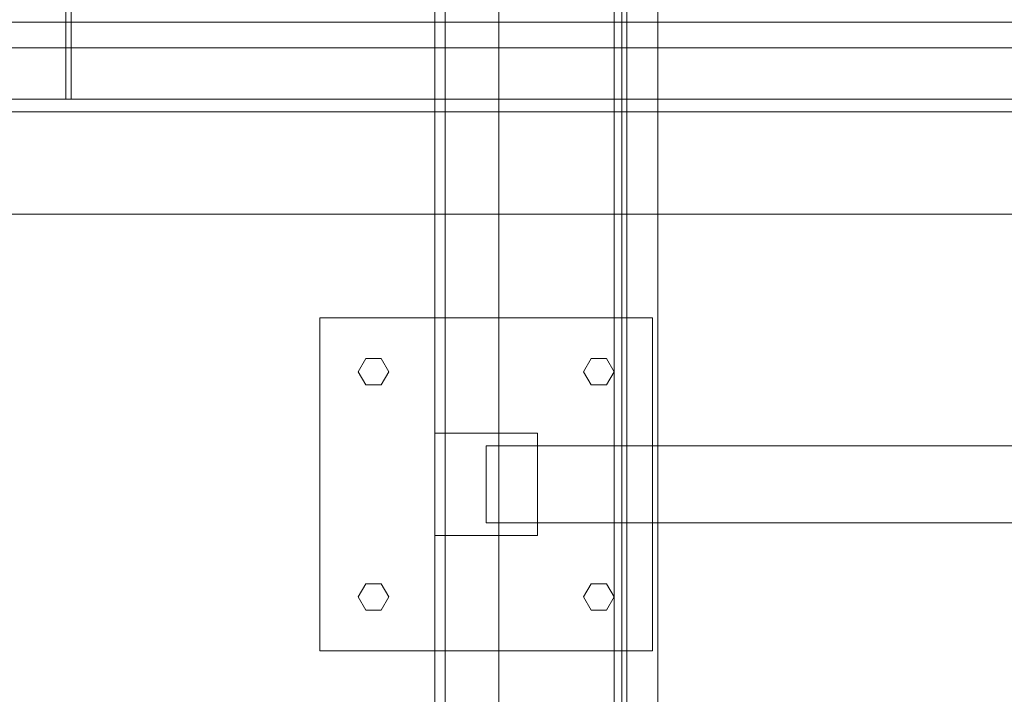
# Model space of a CAD drawing. Header units: millimetres. Extents: x -3490 to 61924, y -72580 to 6847.
# Tile 665 of 1056: x 27063 to 27447, y -18447 to -18184. Entities that reach past the tile are written whole.
import ezdxf

# ---------------------------------------------------------------- set-up
doc = ezdxf.new("R2010")
doc.units = ezdxf.units.MM
for name, color, linetype, lineweight in [('COTAS_P', 1, 'Continuous', 0), ('superior_bajante_movil', 7, 'Continuous', 0), ('superior_C09', 7, 'Continuous', 0)]:
    doc.layers.add(name, color=color, linetype=linetype, lineweight=lineweight)
doc.dimstyles.new('R19_100', dxfattribs={"dimtxt": 250, "dimasz": 150, "dimexe": 150, "dimexo": 80, "dimgap": 100, "dimtad": 1, "dimtih": 1, "dimtoh": 1, "dimdsep": 46, "dimcen": 0.09, "dimadec": 0, "dimazin": 0, "dimtfac": 1, "dimtdec": 4, "dimtofl": 0, "dimtmove": 0, "dimatfit": 3, "dimfxl": 1, "dimtolj": 1, "dimtzin": 0, "dimarcsym": 0})

# ---------------------------------------------------------------- blocks, each defined once
blk = doc.blocks.new('DIM_R29_50')
at = {"layer": 'COTAS_P'}
for p, q in [((26795.07, -18305), (26795.07, -19205)), ((28805.07, -18305), (28805.07, -19205)), ((26795.07, -19205), (26945.07, -19160)), ((28805.07, -19205), (28655.07, -19160)), ((26795.07, -19205), (28805.07, -19205)), ((26795.07, -19205), (26945.07, -19250)), ((28805.07, -19205), (28655.07, -19250))]:
    blk.add_line(p, q, dxfattribs=at)
blk.add_text('2010 P', height=250, dxfattribs=at).set_placement((27800.07, -19105))

msp = doc.modelspace()

# ---------------------------------------------------------------- linework, layer by layer
at = {"layer": 'superior_bajante_movil'}
for p, q in [((27080.886, -18180), (27080.886, -18215)), ((27082.939, -18215), (27082.939, -18180)), ((28336.817, -18185), (26833.309, -18185)), ((26846.989, -18185), (28350.498, -18185)), ((26849.041, -18195), (28352.55, -18195)), ((28353.576, -18195), (26850.067, -18195)), ((26833.309, -18215), (28336.817, -18215)), ((28350.498, -18215), (26846.989, -18215)), ((27080.886, -18215), (27832.64, -18215)), ((27080.886, -18215), (27082.939, -18215)), ((27834.693, -18215), (27082.939, -18215)), ((26950.067, -18220), (28253.576, -18220)), ((28253.576, -18260), (26950.067, -18260))]:
    msp.add_line(p, q, dxfattribs=at)
at = {"layer": 'superior_C09'}
for p, q in [((27225.067, -17790.806), (27225.067, -20670.623)), ((27225.067, -20670.929), (27225.067, -17791.112)), ((27225.067, -17791.265), (27225.067, -20671.082)), ((27229.067, -20671.082), (27229.067, -17791.265)), ((27250.067, -20670.623), (27250.067, -17790.806)), ((27250.067, -17791.112), (27250.067, -20670.929)), ((27225.067, -17795.908), (27225.067, -20675.726)), ((27225.067, -20676.032), (27225.067, -17796.215)), ((27229.067, -17796.215), (27229.067, -20676.032)), ((27250.067, -20675.726), (27250.067, -17795.908)), ((27250.067, -17796.215), (27250.067, -20676.032)), ((27300.067, -17857.295), (27300.067, -20597.295)), ((27300.067, -20597.449), (27300.067, -17857.449)), ((27300.067, -17862.551), (27300.067, -20602.551)), ((27300.067, -20602.705), (27300.067, -17862.705)), ((27295.067, -17915.431), (27295.067, -20535.588)), ((27298.067, -20535.588), (27298.067, -17915.431)), ((27295.067, -20537.374), (27295.067, -17917.217)), ((27298.067, -17917.217), (27298.067, -20537.374)), ((27300.067, -17927.357), (27300.067, -20527.54)), ((27300.067, -20527.693), (27300.067, -17927.51)), ((27225.067, -17957.471), (27225.067, -19153.911)), ((27225.067, -19154.217), (27225.067, -17957.778)), ((27229.067, -19153.911), (27229.067, -17957.471)), ((27229.067, -17957.471), (27229.067, -20497.732)), ((27229.067, -20498.038), (27229.067, -17957.778)), ((27250.067, -19153.911), (27250.067, -17957.471)), ((27250.067, -17957.778), (27250.067, -19154.217)), ((27312.067, -20497.732), (27312.067, -17957.471)), ((27312.067, -17957.778), (27312.067, -20498.038)), ((27225.067, -19162.432), (27225.067, -17965.993)), ((27229.067, -17965.993), (27229.067, -19162.432)), ((27180.067, -18430.472), (27180.067, -18300.472)), ((27180.067, -18300.472), (27310.067, -18300.472)), ((27310.067, -18300.472), (27310.067, -18430.472)), ((27195.067, -18321.472), (27198.067, -18316.276)), ((27198.067, -18316.276), (27204.067, -18316.276)), ((27204.067, -18316.276), (27207.067, -18321.472)), ((27283.067, -18321.472), (27286.067, -18316.276)), ((27286.067, -18316.276), (27292.067, -18316.276)), ((27292.067, -18316.276), (27295.067, -18321.472)), ((27198.067, -18326.668), (27195.067, -18321.472)), ((27207.067, -18321.472), (27204.067, -18326.668)), ((27286.067, -18326.668), (27283.067, -18321.472)), ((27295.067, -18321.472), (27292.067, -18326.668)), ((27204.067, -18326.668), (27198.067, -18326.668)), ((27292.067, -18326.668), (27286.067, -18326.668)), ((27225.067, -18385.472), (27225.067, -18345.472)), ((27225.067, -18345.472), (27265.067, -18345.472)), ((27265.067, -18345.472), (27265.067, -18385.472)), ((27245.067, -18350.472), (27245.067, -18380.472)), ((27755.067, -18350.472), (27245.067, -18350.472)), ((27245.067, -18380.472), (27755.067, -18380.472)), ((27265.067, -18385.472), (27225.067, -18385.472)), ((27195.067, -18409.472), (27198.067, -18404.276)), ((27198.067, -18404.276), (27204.067, -18404.276)), ((27204.067, -18404.276), (27207.067, -18409.472)), ((27283.067, -18409.472), (27286.067, -18404.276)), ((27286.067, -18404.276), (27292.067, -18404.276)), ((27292.067, -18404.276), (27295.067, -18409.472)), ((27198.067, -18414.668), (27195.067, -18409.472)), ((27207.067, -18409.472), (27204.067, -18414.668)), ((27286.067, -18414.668), (27283.067, -18409.472)), ((27295.067, -18409.472), (27292.067, -18414.668)), ((27204.067, -18414.668), (27198.067, -18414.668)), ((27292.067, -18414.668), (27286.067, -18414.668)), ((27310.067, -18430.472), (27180.067, -18430.472))]:
    msp.add_line(p, q, dxfattribs=at)

# ---------------------------------------------------------------- dimensions: what is measured, and where the dimension line sits
at = {"layer": 'COTAS_P'}
dim = msp.add_aligned_dim(p1=(26795.067, -18305), p2=(28805.067, -18305), distance=-900, text='<> P', dimstyle='R19_100', dxfattribs=at)
dim.commit()
dim.dimension.update_dxf_attribs({"geometry": 'DIM_R29_50', "text_midpoint": (27800.067, -19205)})

doc.saveas('drawing.dxf')
